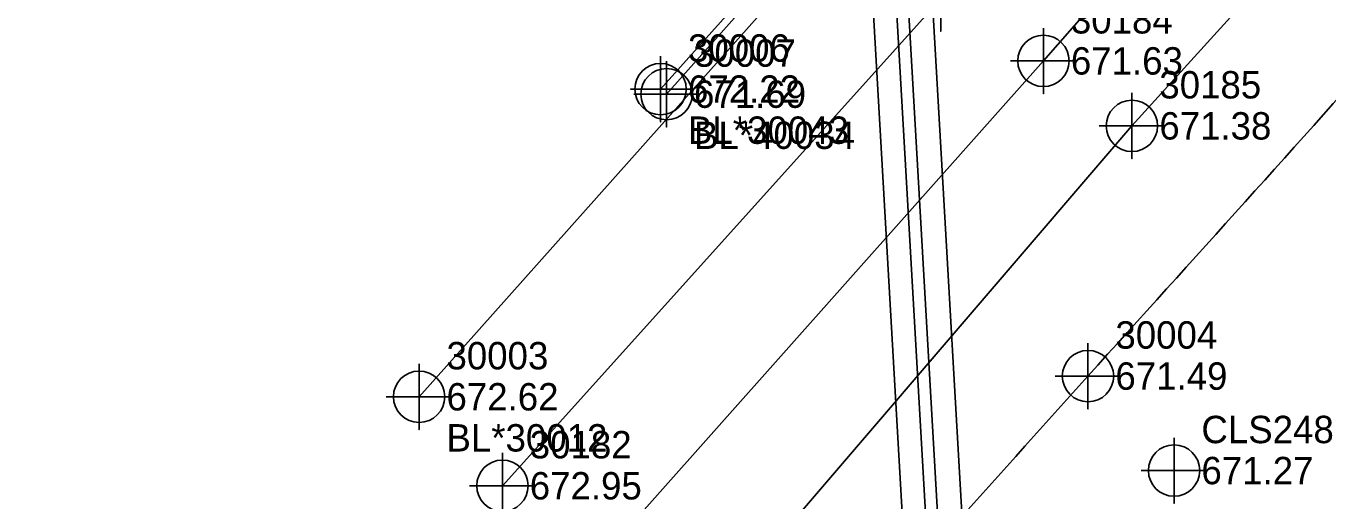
# Model space of a CAD drawing. Extents: x 1331606 to 1438728, y -485208 to 1373898.
# Drawn here: x 1378851.4 to 1378970.2, y 552465.8 to 552509.2 of the extents above; entities that cross this region are included whole.
import ezdxf

# ---------------------------------------------------------------- set-up
doc = ezdxf.new("R2010")
doc.units = 0
for name, color, linetype in [('Exist DTM Breakline', 7, 'Continuous'), ('Exist DTM Breakline Cogo Elevation', 7, 'Continuous'), ('Exist DTM Breakline Cogo Number', 7, 'Continuous'), ('Exist DTM Breakline Cogo Point CELL', 7, 'Continuous'), ('Exist DTM Crownline', 7, 'Continuous'), ('Exist DTM Crownline Cogo Elevation', 7, 'Continuous'), ('Exist DTM Crownline Cogo Number', 7, 'Continuous'), ('Exist DTM Crownline Cogo Point CELL', 7, 'Continuous'), ('Exist DTM Drainline', 7, 'Continuous'), ('Exist DTM Drainline Cogo Comment', 7, 'Continuous'), ('Exist DTM Drainline Cogo Elevation', 7, 'Continuous'), ('Exist DTM Drainline Cogo Number', 7, 'Continuous'), ('Exist DTM Drainline Cogo Point CELL', 7, 'Continuous'), ('Exist DTM Regular Point CELL', 7, 'Continuous'), ('Exist DTM Regular Point Cogo Elevation', 7, 'Continuous'), ('Exist DTM Regular Point Cogo Number', 7, 'Continuous'), ('Exist Roads Curbs', 7, 'Continuous'), ('Exist Roads Curbs Cogo Comment', 7, 'Continuous'), ('Exist Roads Curbs Cogo Elevation', 7, 'Continuous'), ('Exist Roads Curbs Cogo Number', 7, 'Continuous'), ('Exist Roads Curbs Cogo Point CELL', 7, 'Continuous'), ('Exist Roads EOP', 7, 'Continuous'), ('Exist Roads EOP Cogo Comment', 7, 'Continuous'), ('Exist Roads EOP Cogo Elevation', 7, 'Continuous'), ('Exist Roads EOP Cogo Number', 7, 'Continuous'), ('Exist Roads EOP Cogo Point CELL', 7, 'Continuous'), ('Exist Roads EOP Other', 7, 'Continuous')]:
    doc.layers.add(name, color=color, linetype=linetype)

msp = doc.modelspace()

# ---------------------------------------------------------------- linework, layer by layer
at = {"layer": 'Exist DTM Breakline'}
for points in [[(1378894.8683, 552467.2034), (1378934.875, 552511.6988000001), (1378975.1913, 552557.3482), (1379012.2256, 552601.234), (1379047.8235, 552643.3066), (1379082.4488, 552684.9015), (1379094.3392993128, 552699.1852953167)], [(1378910.6065, 552451.3821), (1378952.3237, 552500.0593), (1378989.7563, 552541.3574), (1379029.1553, 552588.5078000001), (1379065.8772, 552631.0756), (1379101.3476, 552673.4477), (1379110.1890436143, 552683.7234827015)]]:
    msp.add_lwpolyline(points, dxfattribs=at)
at = {"layer": 'Exist DTM Breakline Cogo Point CELL'}
for points in [[(1378934.875, 552514.6988000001), (1378934.875, 552508.6988000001), (1378934.875, 552511.6988000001), (1378937.875, 552511.6988000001), (1378931.875, 552511.6988000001)], [(1378952.3237, 552503.0593), (1378952.3237, 552497.0593), (1378952.3237, 552500.0593), (1378955.3237, 552500.0593), (1378949.3237, 552500.0593)], [(1378894.8683, 552470.2034), (1378894.8683, 552464.2034), (1378894.8683, 552467.2034), (1378897.8683, 552467.2034), (1378891.8683, 552467.2034)]]:
    msp.add_lwpolyline(points, dxfattribs=at)
for centre in [(1378952.3237, 552500.0593), (1378894.8683, 552467.2034000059)]:
    msp.add_circle(centre, 2.344041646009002, dxfattribs=at)
at = {"layer": 'Exist DTM Crownline'}
msp.add_lwpolyline([(1378902.6769, 552459.2259), (1378944.252, 552505.99), (1378983.1059, 552550.2917), (1379020.4991, 552594.1175), (1379056.3507, 552636.748), (1379092.2886, 552679.84), (1379102.2671428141, 552691.4514903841)], dxfattribs=at)
at = {"layer": 'Exist DTM Crownline Cogo Point CELL'}
msp.add_lwpolyline([(1378944.252, 552508.99), (1378944.252, 552502.99), (1378944.252, 552505.99), (1378947.252, 552505.99), (1378941.252, 552505.99)], dxfattribs=at)
msp.add_circle((1378944.252, 552505.99), 2.344041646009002, dxfattribs=at)
at = {"layer": 'Exist DTM Drainline'}
msp.add_lwpolyline([(1378909.8591, 552502.9524), (1378941.1956, 552538.1749), (1378973.607, 552575.312), (1378987.747, 552591.8377)], dxfattribs=at)
at = {"layer": 'Exist DTM Drainline Cogo Point CELL'}
msp.add_lwpolyline([(1378909.8591, 552505.9524), (1378909.8591, 552499.9524), (1378909.8591, 552502.9524), (1378912.8591, 552502.9524), (1378906.8591, 552502.9524)], dxfattribs=at)
msp.add_circle((1378909.8591, 552502.952400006), 2.344041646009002, dxfattribs=at)
at = {"layer": 'Exist DTM Regular Point CELL'}
msp.add_lwpolyline([(1378956.1661000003, 552471.5908), (1378956.1661000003, 552465.5908), (1378956.1661000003, 552468.5908), (1378959.1661000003, 552468.5908), (1378953.1661000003, 552468.5908)], dxfattribs=at)
msp.add_circle((1378956.1661000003, 552468.5908), 2.344041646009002, dxfattribs=at)
at = {"layer": 'Exist Roads Curbs'}
msp.add_lwpolyline([(1378909.3072, 552503.4156), (1378940.8032, 552538.6427), (1378973.2124, 552575.8521), (1378987.2210000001, 552592.2511)], dxfattribs=at)
at = {"layer": 'Exist Roads Curbs Cogo Point CELL'}
msp.add_lwpolyline([(1378909.3072, 552506.4156), (1378909.3072, 552500.4156), (1378909.3072, 552503.4156), (1378906.5772000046, 552503.4156), (1378912.3072, 552503.4156)], dxfattribs=at)
msp.add_circle((1378909.3072, 552503.4156), 2.344041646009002, dxfattribs=at)
at = {"layer": 'Exist Roads EOP'}
msp.add_lwpolyline([(1378887.2676, 552475.3281), (1378921.622, 552513.9192), (1378942.4529, 552536.9515), (1378975.0316, 552574.1483), (1378989.0404, 552590.539)], dxfattribs=at)
msp.add_spline([(1378922.0202, 552447.8495), (1378948.3154, 552477.2189), (1378976.9149, 552509.0975), (1378983.8473, 552517.0012), (1379007.2744000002, 552543.9418), (1379035.5047000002, 552576.1768000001), (1379055.8822, 552599.2135), (1379082.2093, 552631.1586000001), (1379098.0889, 552650.3861)], degree=3, dxfattribs=at)
at = {"layer": 'Exist Roads EOP Cogo Point CELL'}
for points in [[(1378948.3154, 552480.2189), (1378948.3154, 552474.2189), (1378948.3154, 552477.2189), (1378951.3154, 552477.2189), (1378945.3154, 552477.2189)], [(1378887.2676, 552478.3281), (1378887.2676, 552472.3281), (1378887.2676, 552475.3281), (1378890.2676, 552475.3281), (1378884.2676, 552475.3281)]]:
    msp.add_lwpolyline(points, dxfattribs=at)
for centre in [(1378948.3154, 552477.2189000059), (1378887.2676, 552475.328100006)]:
    msp.add_circle(centre, 2.344041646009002, dxfattribs=at)
at = {"layer": 'Exist Roads EOP Other'}
msp.add_spline([(1378930.0704, 552542.9155), (1378932.5817, 552537.9158), (1378932.5817, 552537.9158), (1378929.449, 552534.7859), (1378926.8962, 552542.0254000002)], degree=3, dxfattribs=at)

# ---------------------------------------------------------------- texts
at = {"layer": 'Exist DTM Breakline Cogo Elevation'}
for s, p in [('671.38', (1378954.8237, 552498.8093)), ('672.95', (1378897.3683, 552465.9534))]:
    msp.add_text(s, height=2.5, dxfattribs=at).set_placement(p)
at = {"layer": 'Exist DTM Breakline Cogo Number'}
for s, p in [('30185', (1378954.8237, 552502.5593)), ('30182', (1378897.3683, 552469.7034))]:
    msp.add_text(s, height=2.5, dxfattribs=at).set_placement(p)
at = {"layer": 'Exist DTM Crownline Cogo Elevation'}
msp.add_text('671.63', height=2.5, dxfattribs=at).set_placement((1378946.752, 552504.74))
at = {"layer": 'Exist DTM Crownline Cogo Number'}
msp.add_text('30184', height=2.5, dxfattribs=at).set_placement((1378946.752, 552508.49))
at = {"layer": 'Exist DTM Drainline Cogo Comment'}
msp.add_text('BL*40034', height=2.5, dxfattribs=at).set_placement((1378912.3591, 552497.9524))
at = {"layer": 'Exist DTM Drainline Cogo Elevation'}
msp.add_text('671.69', height=2.5, dxfattribs=at).set_placement((1378912.3591, 552501.7024))
at = {"layer": 'Exist DTM Drainline Cogo Number'}
msp.add_text('30007', height=2.5, dxfattribs=at).set_placement((1378912.3591, 552505.4524))
at = {"layer": 'Exist DTM Regular Point Cogo Elevation'}
msp.add_text('671.27', height=2.5, dxfattribs=at).set_placement((1378958.6661000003, 552467.3408))
at = {"layer": 'Exist DTM Regular Point Cogo Number'}
msp.add_text('CLS248', height=2.5, dxfattribs=at).set_placement((1378958.6661000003, 552471.0908))
at = {"layer": 'Exist Roads Curbs Cogo Comment'}
msp.add_text('BL*30043', height=2.5, dxfattribs=at).set_placement((1378911.8072, 552498.4156))
at = {"layer": 'Exist Roads Curbs Cogo Elevation'}
msp.add_text('672.22', height=2.5, dxfattribs=at).set_placement((1378911.8072, 552502.1656))
at = {"layer": 'Exist Roads Curbs Cogo Number'}
msp.add_text('30006', height=2.5, dxfattribs=at).set_placement((1378911.8072, 552505.9156))
at = {"layer": 'Exist Roads EOP Cogo Comment'}
msp.add_text('BL*30012', height=2.5, dxfattribs=at).set_placement((1378889.7676, 552470.3281))
at = {"layer": 'Exist Roads EOP Cogo Elevation'}
for s, p in [('671.49', (1378950.8154, 552475.9689)), ('672.62', (1378889.7676, 552474.0781))]:
    msp.add_text(s, height=2.5, dxfattribs=at).set_placement(p)
at = {"layer": 'Exist Roads EOP Cogo Number'}
for s, p in [('30004', (1378950.8154, 552479.7189)), ('30003', (1378889.7676, 552477.8281))]:
    msp.add_text(s, height=2.5, dxfattribs=at).set_placement(p)

doc.saveas('drawing.dxf')
